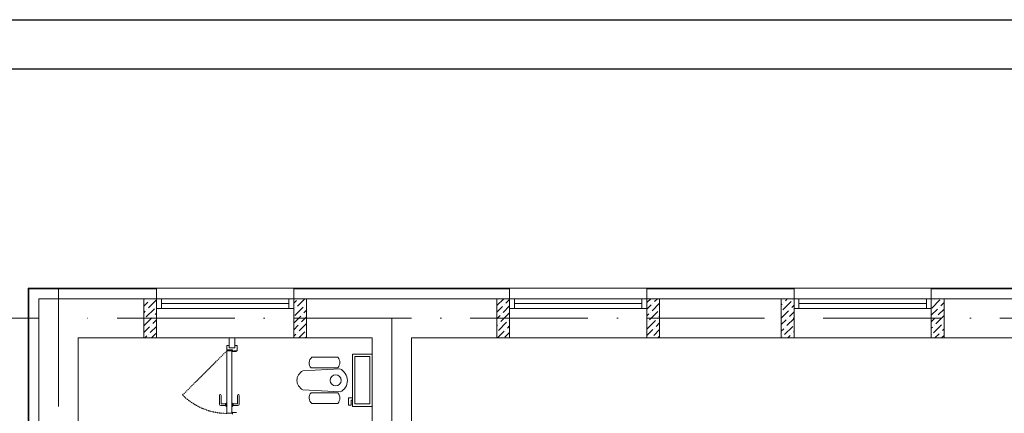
# Model space of a CAD drawing. Header units: millimetres. Extents: x 1114507 to 93926427, y 174473 to 817039.
# Tile 326 of 483: x 1911746 to 1921784, y 494632 to 498648. Entities that reach past the tile are written whole.
import ezdxf

# ---------------------------------------------------------------- set-up
doc = ezdxf.new("R2010")
doc.units = ezdxf.units.MM
doc.linetypes.add('ACAD_ISO10W100', pattern=[18, 12, -3, 0, -3])
doc.linetypes.add('Beruniy Xref$0$DASHED', pattern=[19.05, 12.7, -6.35])
doc.layers.add('kcd_tx', color=7, linetype='Continuous')
doc.layers.add('АСО-стены кирпич 380 мм', color=7, linetype='Continuous', lineweight=35, true_color=0x745739)
doc.layers.add('размеры', color=12, linetype='Continuous', lineweight=15)
doc.layers.add('Сантехника', color=150, linetype='Continuous', lineweight=13)

# ---------------------------------------------------------------- blocks, each defined once
blk = doc.blocks.new('blokqav3mak')
at = {"color": 252, "lineweight": 0, "ltscale": 100}
for p, q in [((1600766, 782732), (1599459, 782732)), ((1599459, 782732), (1599459, 775375)), ((1600766, 782625), (1600766, 782732)), ((1604366, 782732), (1602166, 782732)), ((1602166, 782625), (1602166, 782732)), ((1604366, 782625), (1604366, 782732)), ((1607266, 782732), (1605766, 782732)), ((1605766, 782625), (1605766, 782732)), ((1607266, 782625), (1607266, 782732)), ((1610166, 782732), (1608666, 782732)), ((1608666, 782625), (1608666, 782732))]:
    blk.add_line(p, q, dxfattribs=at)
at = {"color": 32, "lineweight": 0, "ltscale": 100}
for p, q in [((1600766, 782725), (1599466, 782725)), ((1599466, 782725), (1599466, 775375)), ((1604366, 782725), (1602166, 782725)), ((1607266, 782725), (1605766, 782725)), ((1610166, 782725), (1608666, 782725))]:
    blk.add_line(p, q, dxfattribs=at)
at = {"color": 1, "linetype": 'ACAD_ISO10W100', "lineweight": 0, "ltscale": 100}
for p, q in [((1599766, 782725), (1599766, 766825)), ((1626766, 782425), (1599766, 782425)), ((1603166, 782425), (1603166, 766825))]:
    blk.add_line(p, q, dxfattribs=at)
at = {"lineweight": 0, "ltscale": 100}
for p, q in [((1602166, 782732), (1600766, 782732)), ((1605766, 782732), (1604366, 782732)), ((1608666, 782732), (1607266, 782732)), ((1600766, 782625), (1599566, 782625)), ((1599566, 782625), (1599566, 775455)), ((1600766, 782225), (1600766, 782625)), ((1604366, 782625), (1602166, 782625)), ((1602166, 782225), (1602166, 782625)), ((1604366, 782625), (1604366, 782225)), ((1607266, 782625), (1605766, 782625)), ((1605766, 782625), (1605766, 782225)), ((1607266, 782625), (1607266, 782225)), ((1610166, 782625), (1608666, 782625)), ((1608666, 782625), (1608666, 782225)), ((1600766, 782225), (1599966, 782225)), ((1599966, 782225), (1599966, 775455)), ((1602166, 782225), (1600766, 782225)), ((1602966, 782225), (1602166, 782225)), ((1602966, 776325), (1602966, 782225)), ((1604366, 782225), (1603366, 782225)), ((1603366, 776325), (1603366, 782225)), ((1605766, 782225), (1604366, 782225)), ((1607266, 782225), (1605766, 782225)), ((1608666, 782225), (1607266, 782225)), ((1610166, 782225), (1608666, 782225))]:
    blk.add_line(p, q, dxfattribs=at)
at = {"linetype": 'Continuous', "lineweight": 0, "ltscale": 100}
for p, q in [((1600636, 782617, 0), (1600645, 782625, 0)), ((1600711, 782624, 0), (1600712, 782625, 0)), ((1602203, 782548, 0), (1602280, 782625, 0)), ((1602212, 782624, 0), (1602212, 782624, 0)), ((1604236, 782555, 0), (1604306, 782625, 0)), ((1604327, 782579, 0), (1604366, 782618, 0)), ((1605766, 782585, 0), (1605807, 782625, 0)), ((1605845, 782596, 0), (1605874, 782625, 0)), ((1607178, 782604, 0), (1607198, 782625, 0)), ((1608695, 782621, 0), (1608699, 782625, 0)), ((1600636, 782549, 0), (1600677, 782590, 0)), ((1600660, 782439, 0), (1600745, 782523, 0)), ((1600686, 782531, 0), (1600766, 782612, 0)), ((1600694, 782607, 0), (1600694, 782607, 0)), ((1600761, 782540, 0), (1600761, 782540, 0)), ((1602166, 782579, 0), (1602195, 782607, 0)), ((1602178, 782455, 0), (1602262, 782540, 0)), ((1602186, 782531, 0), (1602186, 782531, 0)), ((1602279, 782557, 0), (1602279, 782557, 0)), ((1602296, 782573, 0), (1602296, 782574, 0)), ((1604236, 782488, 0), (1604294, 782545, 0)), ((1604302, 782486, 0), (1604366, 782551, 0)), ((1604311, 782562, 0), (1604311, 782562, 0)), ((1605766, 782517, 0), (1605811, 782562, 0)), ((1605820, 782503, 0), (1605896, 782580, 0)), ((1605828, 782579, 0), (1605828, 782579, 0)), ((1607136, 782563, 0), (1607144, 782571, 0)), ((1607152, 782512, 0), (1607237, 782596, 0)), ((1607161, 782587, 0), (1607161, 782587, 0)), ((1607228, 782520, 0), (1607228, 782520, 0)), ((1607245, 782537, 0), (1607266, 782558, 0)), ((1607253, 782613, 0), (1607253, 782613, 0)), ((1608666, 782458, 0), (1608729, 782520, 0)), ((1608670, 782529, 0), (1608754, 782613, 0)), ((1608678, 782604, 0), (1608678, 782604, 0)), ((1608737, 782461, 0), (1608796, 782520, 0)), ((1608746, 782537, 0), (1608746, 782537, 0)), ((1608762, 782554, 0), (1608796, 782588, 0)), ((1600636, 782482, 0), (1600652, 782498, 0)), ((1600636, 782347, 0), (1600719, 782430, 0)), ((1600644, 782422, 0), (1600644, 782422, 0)), ((1600669, 782514, 0), (1600669, 782514, 0)), ((1600736, 782447, 0), (1600736, 782447, 0)), ((1600753, 782464, 0), (1600766, 782477, 0)), ((1602166, 782511, 0), (1602169, 782514, 0)), ((1602166, 782377, 0), (1602237, 782447, 0)), ((1602245, 782388, 0), (1602296, 782439, 0)), ((1602254, 782464, 0), (1602254, 782464, 0)), ((1602270, 782481, 0), (1602296, 782507, 0)), ((1604236, 782421, 0), (1604269, 782453, 0)), ((1604277, 782394, 0), (1604361, 782478, 0)), ((1604285, 782470, 0), (1604285, 782470, 0)), ((1605766, 782450, 0), (1605786, 782470, 0)), ((1605794, 782411, 0), (1605879, 782495, 0)), ((1605803, 782486, 0), (1605803, 782486, 0)), ((1605870, 782419, 0), (1605870, 782419, 0)), ((1605887, 782436, 0), (1605896, 782445, 0)), ((1605895, 782512, 0), (1605895, 782512, 0)), ((1607136, 782428, 0), (1607211, 782503, 0)), ((1607194, 782352, 0), (1607266, 782424, 0)), ((1607203, 782428, 0), (1607203, 782428, 0)), ((1607220, 782444, 0), (1607266, 782491, 0)), ((1608666, 782390, 0), (1608703, 782428, 0)), ((1608712, 782369, 0), (1608796, 782453, 0)), ((1608720, 782444, 0), (1608720, 782444, 0)), ((1600636, 782280, 0), (1600694, 782338, 0)), ((1600703, 782279, 0), (1600766, 782342, 0)), ((1600711, 782354, 0), (1600711, 782354, 0)), ((1600728, 782371, 0), (1600766, 782410, 0)), ((1602166, 782309, 0), (1602212, 782354, 0)), ((1602220, 782296, 0), (1602296, 782372, 0)), ((1602228, 782371, 0), (1602228, 782371, 0)), ((1604236, 782353, 0), (1604243, 782360, 0)), ((1604252, 782301, 0), (1604336, 782385, 0)), ((1604260, 782377, 0), (1604260, 782377, 0)), ((1604344, 782326, 0), (1604366, 782349, 0)), ((1604353, 782402, 0), (1604353, 782402, 0)), ((1605769, 782318, 0), (1605853, 782402, 0)), ((1605778, 782394, 0), (1605778, 782394, 0)), ((1605845, 782326, 0), (1605845, 782326, 0)), ((1605862, 782343, 0), (1605896, 782378, 0)), ((1607136, 782361, 0), (1607186, 782411, 0)), ((1607136, 782294, 0), (1607161, 782318, 0)), ((1607169, 782259, 0), (1607253, 782343, 0)), ((1607178, 782335, 0), (1607178, 782335, 0)), ((1608666, 782323, 0), (1608678, 782335, 0)), ((1608687, 782276, 0), (1608771, 782360, 0)), ((1608695, 782352, 0), (1608695, 782352, 0)), ((1608779, 782301, 0), (1608796, 782318, 0)), ((1608788, 782377, 0), (1608788, 782377, 0)), ((1600649, 782225, 0), (1600669, 782245, 0)), ((1600686, 782262, 0), (1600686, 782262, 0)), ((1600716, 782225, 0), (1600761, 782270, 0)), ((1602166, 782242, 0), (1602186, 782262, 0)), ((1602203, 782279, 0), (1602203, 782279, 0)), ((1602217, 782225, 0), (1602279, 782287, 0)), ((1602287, 782228, 0), (1602296, 782237, 0)), ((1602296, 782304, 0), (1602296, 782304, 0)), ((1604243, 782225, 0), (1604311, 782293, 0)), ((1604319, 782234, 0), (1604366, 782281, 0)), ((1604327, 782310, 0), (1604327, 782310, 0)), ((1605766, 782248, 0), (1605828, 782310, 0)), ((1605820, 782234, 0), (1605820, 782234, 0)), ((1605836, 782251, 0), (1605896, 782311, 0)), ((1605878, 782225, 0), (1605895, 782242, 0)), ((1607152, 782242, 0), (1607152, 782242, 0)), ((1607203, 782225, 0), (1607228, 782251, 0)), ((1607245, 782268, 0), (1607245, 782268, 0)), ((1607262, 782284, 0), (1607266, 782289, 0)), ((1608670, 782259, 0), (1608670, 782259, 0)), ((1608703, 782225, 0), (1608746, 782268, 0)), ((1608762, 782284, 0), (1608762, 782284, 0)), ((1608770, 782225, 0), (1608796, 782251, 0))]:
    blk.add_line(p, q, dxfattribs=at)
at = {"color": 5, "lineweight": 0}
for p, q in [((1600816, 782625), (1600766, 782625)), ((1600766, 782625), (1600766, 782525)), ((1602116, 782625), (1600816, 782625)), ((1600816, 782525), (1600816, 782625)), ((1602116, 782525), (1602116, 782625)), ((1602116, 782625), (1602166, 782625)), ((1602166, 782625), (1602166, 782525)), ((1604416, 782625), (1604366, 782625)), ((1604366, 782625), (1604366, 782525)), ((1605716, 782625), (1604416, 782625)), ((1604416, 782525), (1604416, 782625)), ((1605716, 782525), (1605716, 782625)), ((1605716, 782625), (1605766, 782625)), ((1605766, 782625), (1605766, 782525)), ((1607316, 782625), (1607266, 782625)), ((1607266, 782625), (1607266, 782525)), ((1608616, 782625), (1607316, 782625)), ((1607316, 782525), (1607316, 782625)), ((1608616, 782525), (1608616, 782625)), ((1608616, 782625), (1608666, 782625)), ((1608666, 782625), (1608666, 782525)), ((1600766, 782525), (1600816, 782525)), ((1602116, 782575), (1600816, 782575)), ((1602116, 782525), (1600816, 782525)), ((1602166, 782525), (1602116, 782525)), ((1604366, 782525), (1604416, 782525)), ((1605716, 782575), (1604416, 782575)), ((1605716, 782525), (1604416, 782525)), ((1605766, 782525), (1605716, 782525)), ((1607266, 782525), (1607316, 782525)), ((1608616, 782575), (1607316, 782575)), ((1608616, 782525), (1607316, 782525)), ((1608666, 782525), (1608616, 782525))]:
    blk.add_line(p, q, dxfattribs=at)
at = {"color": 0, "lineweight": 0}
for p, q in [((1601506, 782147), (1601484, 782147)), ((1601484, 782147), (1601484, 782103)), ((1601506, 782125), (1601566, 782125)), ((1601588, 782147), (1601566, 782147)), ((1601588, 782094), (1601588, 782147)), ((1601484, 782103), (1601541, 782103)), ((1601533, 782094), (1601484, 782094)), ((1601484, 782094), (1601484, 781456)), ((1601533, 781456), (1601533, 782094)), ((1601541, 782103), (1601541, 782086)), ((1601541, 782086), (1601581, 782086)), ((1601550, 782094), (1601588, 782094)), ((1601408, 781548), (1601408, 781639)), ((1601425, 781639), (1601425, 781556)), ((1601592, 781639), (1601592, 781556)), ((1601610, 781548), (1601610, 781639)), ((1601471, 781534), (1601421, 781534)), ((1601429, 781552), (1601471, 781552)), ((1601470, 781534), (1601470, 781552)), ((1601475, 781556), (1601476, 781556)), ((1601476, 781530), (1601475, 781530)), ((1601484, 781561), (1601476, 781561)), ((1601476, 781561), (1601476, 781526)), ((1601476, 781526), (1601484, 781526)), ((1601484, 781526), (1601484, 781561)), ((1601533, 781561), (1601541, 781561)), ((1601541, 781526), (1601533, 781526)), ((1601541, 781561), (1601541, 781526)), ((1601542, 781556), (1601541, 781556)), ((1601541, 781530), (1601542, 781530)), ((1601588, 781552), (1601547, 781552)), ((1601547, 781534), (1601547, 781552)), ((1601547, 781534), (1601596, 781534)), ((1601484, 781456), (1601533, 781456)), ((1601541, 781447), (1601541, 781464)), ((1601541, 781464), (1601581, 781464))]:
    blk.add_line(p, q, dxfattribs=at)
at = {"color": 0, "linetype": 'Beruniy Xref$0$DASHED', "lineweight": 0}
blk.add_line((1601484, 782094), (1601033, 781643), dxfattribs=at)
blk.add_arc((1601484, 782094), 639, 225, 270, dxfattribs=at)
at = {"color": 0, "lineweight": 0}
for centre, radius, start, end in [((1601416, 781639), 8.75, 360, 180), ((1601601, 781639), 8.75, 360, 180), ((1601421, 781548), 13.1, 180, 270), ((1601429, 781556), 4.37, 180, 270), ((1601475, 781552), 4.37, 90, 180), ((1601475, 781534), 4.37, 180, 270), ((1601542, 781552), 4.37, 360, 90), ((1601542, 781534), 4.37, 270, 360), ((1601588, 781556), 4.37, 270, 360), ((1601596, 781548), 13.1, 270, 360)]:
    blk.add_arc(centre, radius, start, end, dxfattribs=at)
at = {"layer": 'kcd_tx', "color": 152, "lineweight": 0, "ltscale": 100}
for q in [(1594939, 782425), (1595864, 782425)]:
    blk.add_line((1599566, 782425), q, dxfattribs=at)
at = {"layer": 'АСО-стены кирпич 380 мм', "color": 5, "lineweight": 0}
for p, q in [((1601506, 782125), (1601506, 782225)), ((1601566, 782225), (1601566, 782125)), ((1601566, 782125), (1601506, 782125))]:
    blk.add_line(p, q, dxfattribs=at)
at = {"layer": 'размеры', "lineweight": 0, "ltscale": 5}
for p, q in [((1600636, 782625), (1600766, 782625)), ((1600636, 782225), (1600636, 782625)), ((1600766, 782625), (1600766, 782225)), ((1602166, 782625), (1602296, 782625)), ((1602166, 782225), (1602166, 782625)), ((1602296, 782625), (1602296, 782225)), ((1604366, 782625), (1604236, 782625)), ((1604236, 782625), (1604236, 782225)), ((1604366, 782225), (1604366, 782625)), ((1605896, 782625), (1605766, 782625)), ((1605766, 782625), (1605766, 782225)), ((1605896, 782225), (1605896, 782625)), ((1607266, 782625), (1607136, 782625)), ((1607136, 782625), (1607136, 782225)), ((1607266, 782225), (1607266, 782625)), ((1608796, 782625), (1608666, 782625)), ((1608666, 782625), (1608666, 782225)), ((1608796, 782225), (1608796, 782625)), ((1600766, 782225), (1600636, 782225)), ((1602296, 782225), (1602166, 782225)), ((1604236, 782225), (1604366, 782225)), ((1605766, 782225), (1605896, 782225)), ((1607136, 782225), (1607266, 782225)), ((1608666, 782225), (1608796, 782225))]:
    blk.add_line(p, q, dxfattribs=at)
at = {"layer": 'Сантехника', "lineweight": 0}
for p, q in [((1602350, 782028), (1602615, 782028)), ((1602966, 782059), (1602763, 782059)), ((1602763, 782059), (1602763, 781526)), ((1602941, 782034), (1602788, 782034)), ((1602788, 782034), (1602788, 781551)), ((1602941, 781551), (1602941, 782034)), ((1602966, 781526), (1602966, 782059)), ((1602344, 781920), (1602615, 781920)), ((1602637, 781911), (1602258, 781890)), ((1602258, 781694), (1602640, 781674)), ((1602344, 781665), (1602615, 781665)), ((1602763, 781615), (1602725, 781615)), ((1602725, 781615), (1602725, 781538)), ((1602350, 781557), (1602615, 781557)), ((1602725, 781538), (1602750, 781538)), ((1602750, 781538), (1602750, 781589)), ((1602750, 781589), (1602763, 781589)), ((1602763, 781526), (1602966, 781526)), ((1602788, 781551), (1602941, 781551))]:
    blk.add_line(p, q, dxfattribs=at)
blk.add_circle((1602593, 781792), 56.3, dxfattribs=at)
for centre, radius, start, end in [((1602394, 781971), 71.6, 128.0827, 226.1727), ((1602553, 781974), 82.1, 318.785, 41.145), ((1602394, 781613), 71.6, 133.8273, 231.9173), ((1602553, 781611), 82.1, 318.855, 41.215)]:
    blk.add_arc(centre, radius, start, end, dxfattribs=at)
at = {"layer": 'Сантехника', "lineweight": 0, "extrusion": (0, 0, -1)}
for centre, major_axis, ratio, start_param, end_param in [((1602336, 781792), (138, 0), 0.859529, 2.169462, 4.113723), ((1602585, 781794), (71, -111), 0.957892, 4.142259, 6.427427)]:
    blk.add_ellipse(centre, major_axis=major_axis, ratio=ratio, start_param=start_param, end_param=end_param, dxfattribs=at)

msp = doc.modelspace()

# ---------------------------------------------------------------- linework, layer by layer
at = {"color": 5, "elevation": 0}
msp.add_lwpolyline([(1904038.1, 498647.8), (1956896.1, 498647.8), (1956896.1, 468947.8), (1904038.1, 468947.8)], close=True, dxfattribs=at)
at = {"color": 5, "lineweight": 30, "elevation": 0}
msp.add_lwpolyline([(1906038.1, 498147.8), (1956396.1, 498147.8), (1956396.1, 469447.8), (1906038.1, 469447.8)], close=True, dxfattribs=at)
at = {"layer": 'Defpoints', "color": 3, "linetype": 'ByBlock', "elevation": 0}
msp.add_lwpolyline([(1904038.1, 498647.8), (1946038.1, 498647.8), (1946038.1, 468947.8), (1904038.1, 468947.8)], close=True, dxfattribs=at)

# ---------------------------------------------------------------- block references
at = {"color": 0}
msp.add_blockref('blokqav3mak', (312374.3, -286823.9), dxfattribs=at)

doc.saveas('drawing.dxf')
